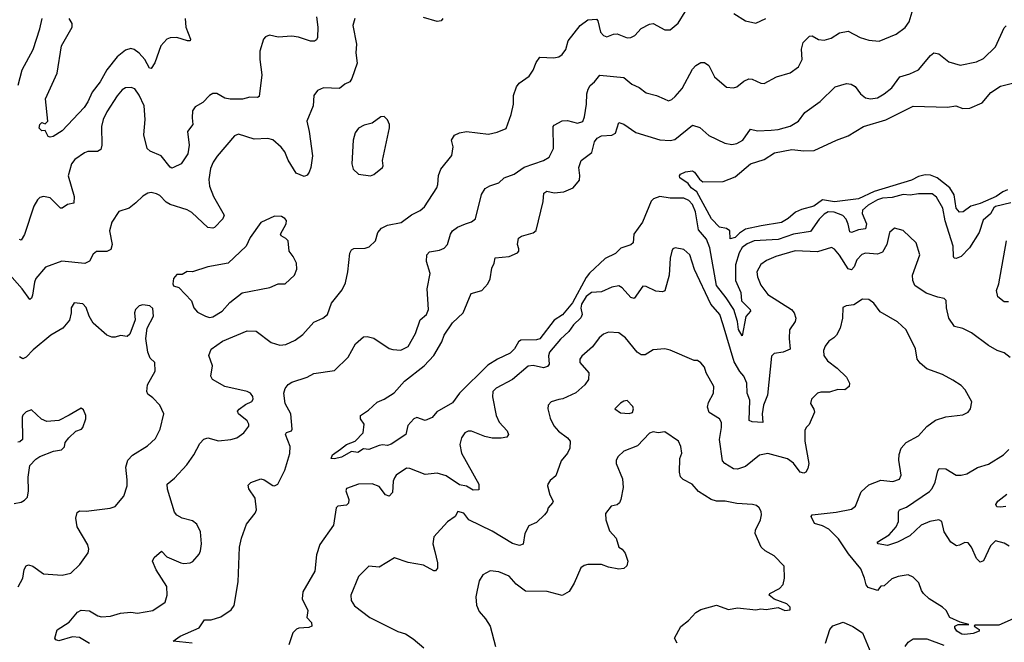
# Model space of a CAD drawing. Extents: x 2133461 to 2293071, y 753526 to 916327.
# Tile 426 of 459: x 2253547 to 2259296, y 896750 to 900388. Entities that reach past the tile are written whole.
import ezdxf

# ---------------------------------------------------------------- set-up
doc = ezdxf.new("R2010")
doc.units = 0

msp = doc.modelspace()

# ---------------------------------------------------------------- linework, layer by layer
at = {"layer": '0CON10XD'}
for points in [[(2253955, 896743.8), (2253895, 896778.5), (2253855, 896782.3), (2253775, 896759.6), (2253758, 896765), (2253751.4, 896775), (2253765, 896822), (2253835, 896867.5), (2253885, 896926.2), (2253905, 896938.6), (2253955, 896934.3), (2254003.8, 896905), (2254025, 896899.1), (2254077.3, 896902.7), (2254135, 896920.5), (2254195, 896925.5), (2254235, 896920.5), (2254323.3, 896935), (2254395.5, 896984.5), (2254408.1, 897025), (2254405.4, 897075.4), (2254343.4, 897173.4), (2254322.5, 897225), (2254332.5, 897245), (2254375, 897282.5), (2254405, 897248.8), (2254486.7, 897215), (2254505, 897210.6), (2254542.5, 897215), (2254557.5, 897222.5), (2254594.4, 897265.6), (2254602.9, 897285), (2254607.5, 897325), (2254601.9, 897395), (2254580.8, 897440.8), (2254555, 897459.2), (2254495, 897476), (2254463.5, 897493.5), (2254449.7, 897509.7), (2254410, 897645), (2254408.8, 897675), (2254450.9, 897709.1), (2254522, 897788), (2254562.9, 897845), (2254598.3, 897911.7), (2254622.4, 897937.6), (2254645.9, 897944.1), (2254707, 897927), (2254780, 897935), (2254814.4, 897945.6), (2254856.2, 897975), (2254885, 898013.3), (2254885.7, 898025), (2254874.4, 898045), (2254824.4, 898085), (2254819.2, 898100.8), (2254828.3, 898111.7), (2254865, 898140), (2254902.9, 898157.1), (2254909.4, 898170.6), (2254907.2, 898187.2), (2254894.2, 898205), (2254875, 898215.6), (2254745, 898245.7), (2254673.3, 898285), (2254663.8, 898305), (2254673.3, 898365), (2254651.4, 898425), (2254665, 898462.9), (2254730.9, 898509.1), (2254875, 898570), (2254927.8, 898567.8), (2255015, 898502), (2255065, 898486.9), (2255100.3, 898489.7), (2255155.4, 898514.6), (2255200.5, 898549.5), (2255265, 898620.6), (2255316.4, 898643.6), (2255343.6, 898666.4), (2255367.4, 898732.6), (2255429.5, 898810.5), (2255449.1, 898850.9), (2255463.6, 898915), (2255474, 899024), (2255485, 899043.3), (2255498.3, 899051.7), (2255565, 899052.5), (2255588.3, 899061.7), (2255624.3, 899095), (2255638.1, 899145), (2255659.4, 899170.6), (2255695, 899187.3), (2255775, 899203.3), (2255835, 899247.5), (2255885, 899272.9), (2255910, 899295), (2255981.9, 899405), (2255989.2, 899425), (2255992.6, 899477.4), (2256005.5, 899514.5), (2256070, 899595), (2256077.5, 899645), (2256069.2, 899685), (2256085.9, 899714.1), (2256115, 899728), (2256155, 899735.7), (2256285, 899720), (2256335, 899731.9), (2256386.7, 899753.3), (2256417.1, 899835), (2256430.6, 899895), (2256431.1, 899945), (2256447.8, 899995), (2256463.2, 900016.8), (2256522.6, 900057.4), (2256545, 900093.3), (2256561.7, 900138.3), (2256585, 900169.4), (2256665.5, 900164.5), (2256695, 900171.4), (2256715.4, 900184.6), (2256736.5, 900213.5), (2256750, 900265), (2256819.2, 900355), (2256865, 900387.5), (2256915, 900391.2), (2256922.3, 900382.3), (2256938, 900315), (2256955, 900296), (2256975, 900288), (2257015, 900304.3), (2257035, 900305.7), (2257095, 900282.5), (2257115.6, 900284.4), (2257138.8, 900295), (2257175, 900336), (2257225, 900362.5), (2257245, 900366.2), (2257315, 900328.8), (2257345, 900328), (2257392.4, 900367.6), (2257432, 900435)], [(2254554.7, 896744.7), (2254443.6, 896756.4), (2254483.8, 896785), (2254595.4, 896834.6), (2254625, 896881.2), (2254665, 896880.6), (2254721.9, 896898.1), (2254781.1, 896938.9), (2254799.4, 896965), (2254823.3, 897103.3), (2254831.2, 897305), (2254841.5, 897358.5), (2254870.3, 897439.7), (2254922.2, 897505), (2254930.3, 897525), (2254922, 897592), (2254885, 897646.2), (2254881.2, 897668.8), (2254895.5, 897684.5), (2254955, 897705.7), (2254975, 897700), (2255025, 897665.8), (2255035, 897664.3), (2255055, 897674.3), (2255095, 897756.2), (2255125, 897852.5), (2255126.4, 897895), (2255098.6, 897965), (2255104.5, 897975.5), (2255134.3, 897985.7), (2255138.1, 897995), (2255129.2, 898085), (2255097.3, 898145), (2255090, 898205), (2255097.1, 898232.9), (2255115, 898256.7), (2255135, 898270), (2255225, 898300), (2255265, 898320), (2255385, 898339.2), (2255464, 898416), (2255508.6, 898495), (2255555, 898534.2), (2255575, 898537.5), (2255615, 898526.7), (2255705, 898467.8), (2255725, 898460.5), (2255772.1, 898457.9), (2255815, 898479.4), (2255857.5, 898555), (2255884.3, 898635), (2255922.5, 898665), (2255934.4, 898695), (2255925.3, 898815), (2255942.9, 898905), (2255922.9, 898975), (2255923.8, 899015), (2255939.2, 899030.8), (2255998.3, 899041.7), (2256026.1, 899053.9), (2256044.7, 899075.3), (2256062.8, 899135), (2256075, 899154.5), (2256103.8, 899176.2), (2256150, 899195), (2256185, 899206.9), (2256207.5, 899225), (2256242.8, 899367.2), (2256265, 899402), (2256292.4, 899417.6), (2256345, 899434.2), (2256376.7, 899465), (2256433.3, 899485), (2256492.8, 899527.2), (2256605.3, 899564.7), (2256638.6, 899585), (2256663.3, 899635), (2256662.5, 899765), (2256667.3, 899772.7), (2256715, 899796.7), (2256745, 899798.8), (2256805, 899784.2), (2256835, 899793.3), (2256845, 899820), (2256857.1, 899895), (2256858.1, 899955), (2256867, 899983), (2256877.2, 900002.8), (2256904, 900025), (2256935, 900063.8), (2257075, 900050.6), (2257121.7, 900011.7), (2257165, 899992.9), (2257205, 899960.8), (2257265, 899945.6), (2257310, 899925), (2257335.9, 899914.1), (2257355, 899921.2), (2257375, 899938.6), (2257414.8, 899985.2), (2257475, 900100), (2257495, 900121.2), (2257525, 900138.8), (2257545, 900138.8), (2257570.9, 900120.9), (2257605, 900053.8), (2257675, 899994.3), (2257715, 899990), (2257734.3, 899995.7), (2257775, 900029.2), (2257805, 900042.5), (2257825, 900040.8), (2257875, 900018), (2257895, 900016), (2257966.7, 900055), (2258045, 900078.6), (2258095, 900112), (2258115.6, 900155), (2258112.9, 900215), (2258122.5, 900255), (2258157.9, 900292.1), (2258175, 900294.2), (2258212.1, 900272.1), (2258245, 900267.8), (2258285, 900280.6), (2258335, 900311.4), (2258385, 900320.8), (2258455, 900284.4), (2258505, 900269.2), (2258565, 900262.5), (2258665, 900304), (2258716.7, 900343.3), (2258740, 900375), (2258758.1, 900435)], [(2257716.2, 900425), (2257785, 900382), (2257845, 900368)], [(2255502.9, 900395), (2255491.1, 900355), (2255513.5, 900245), (2255510, 900195), (2255517.7, 900135), (2255486.9, 900045), (2255474.6, 900025.4), (2255445, 900011.8), (2255415, 899986.7), (2255320.6, 899989.4), (2255286.5, 899973.5), (2255264.2, 899945), (2255259.5, 899885), (2255222.5, 899795), (2255237.1, 899735), (2255256.8, 899593.2), (2255246.4, 899523.6), (2255236.7, 899496.7), (2255225, 899480), (2255208, 899472), (2255160.7, 899490.7), (2255115, 899567.5), (2255095.7, 899615.7), (2255073.8, 899643.8), (2255025, 899686.2), (2254995, 899693.5), (2254915, 899690.9), (2254825, 899720), (2254801.3, 899708.7), (2254698.9, 899591.1), (2254675.5, 899555), (2254661.5, 899518.5), (2254650.9, 899455), (2254654.6, 899414.6), (2254678.5, 899355), (2254740, 899245), (2254733.8, 899225), (2254685, 899174), (2254675, 899169.2), (2254645, 899173.8), (2254552, 899262), (2254525, 899276.2), (2254425, 899308.5), (2254402.8, 899322.8), (2254365, 899361.8), (2254345, 899370.9), (2254315, 899377.8), (2254295, 899374.4), (2254265, 899356.9), (2254225, 899317.8), (2254185, 899286.5), (2254125, 899267.1), (2254085.5, 899205), (2254071.9, 899155), (2254085.8, 899075), (2254078, 899045), (2254055, 899034.5), (2253995, 899034.3), (2253975, 899018), (2253955, 898977.5), (2253927, 898963), (2253793.4, 898976.6), (2253697.2, 898942.8), (2253641.5, 898875), (2253632.5, 898855), (2253621.7, 898778.3), (2253615, 898760), (2253605, 898753.3), (2253561.9, 898815), (2253474.1, 898914.1)], [(2253538.6, 900005), (2253561.8, 900095), (2253626, 900214), (2253664.6, 900335), (2253677.1, 900395)], [(2255280.4, 900405), (2255288.2, 900345), (2255285.6, 900285), (2255279.6, 900270.4), (2255267.3, 900262.7), (2255245, 900262.5), (2255175, 900285.4), (2255135, 900291.3), (2255055.4, 900285.4), (2255005, 900297.8), (2254981.2, 900288.8), (2254971.1, 900275), (2254949.5, 900205), (2254949.1, 900155), (2254960.8, 900065), (2254945, 899940), (2254935, 899934), (2254890, 899935), (2254846.8, 899923.2), (2254775, 899922.9), (2254745, 899930), (2254697.2, 899957.2), (2254675, 899956.7), (2254655, 899945.6), (2254615.4, 899904.6), (2254570.7, 899879.3), (2254555.8, 899855), (2254553.1, 899815), (2254558.6, 899775), (2254525.6, 899734.4), (2254535.5, 899654.5), (2254529.4, 899605), (2254488.8, 899545), (2254445.7, 899524.3), (2254435, 899520.8), (2254425, 899525.8), (2254372.6, 899592.6), (2254309.2, 899619.2), (2254291.8, 899635), (2254271.6, 899715), (2254279.7, 899805), (2254274, 899885), (2254245, 899947.1), (2254219.2, 899985), (2254197.3, 899992.7), (2254165, 899989.2), (2254145, 899977.5), (2254115, 899942.5), (2254055, 899849.2), (2254034.3, 899805.7), (2254024.7, 899765), (2254026.7, 899655), (2254019.7, 899630.3), (2254001.7, 899618.3), (2253945, 899617.5), (2253925, 899610.5), (2253869.4, 899570.6), (2253849.6, 899545), (2253829.5, 899475), (2253865.6, 899355), (2253863.6, 899316.4), (2253825, 899308.8), (2253795, 899286.7), (2253785, 899286.7), (2253725, 899348.1), (2253685, 899355.6), (2253665, 899348.6), (2253650, 899335), (2253628.8, 899298.8), (2253575, 899133.3), (2253555, 899100), (2253545, 899104)], [(2254513.2, 900395), (2254517.5, 900345), (2254543.8, 900275), (2254542.5, 900265), (2254525.8, 900264.2), (2254463.6, 900283.6), (2254425, 900282.7), (2254406, 900274), (2254371.5, 900235), (2254335, 900136.2), (2254315, 900103.8), (2254305, 900104), (2254277.8, 900155), (2254245, 900191.9), (2254215, 900213.3), (2254195, 900218.9), (2254165, 900210), (2254115, 900170.7), (2254056.2, 900095), (2254015.9, 900024.1), (2253969.6, 899965), (2253945, 899908), (2253923.3, 899875), (2253795, 899739.2), (2253742.5, 899705), (2253725, 899701.2), (2253713.8, 899705), (2253695, 899740), (2253675, 899738), (2253660.6, 899755), (2253664.4, 899775.6), (2253675, 899786.7), (2253695, 899780), (2253710, 899795), (2253696.7, 899925), (2253766.4, 900075), (2253791.5, 900235), (2253852.5, 900345), (2253853.3, 900365), (2253836.5, 900395)], [(2256018.1, 900395), (2256007.8, 900382.2), (2255985, 900377.5), (2255905, 900400)], [(2257845, 900368), (2257903.3, 900395)], [(2259335, 899318.7), (2259245, 899295.9), (2259235, 899288.2), (2259215.8, 899254.2), (2259172.6, 899217.4), (2259150, 899145), (2259092.5, 899055), (2259045, 899004.6), (2259015, 898991.9), (2259004.5, 898994.5), (2258999.4, 899005), (2258998.5, 899065), (2258952, 899212), (2258937.5, 899287.5), (2258901.1, 899351.1), (2258875, 899371.5), (2258795, 899370.7), (2258747, 899363), (2258705, 899366.4), (2258641, 899349), (2258585, 899344.5), (2258555, 899335.7), (2258501.9, 899305), (2258469.3, 899275), (2258466.6, 899255), (2258491.6, 899195), (2258485, 899165.6), (2258445, 899159.7), (2258403.9, 899143.9), (2258395, 899148.8), (2258385, 899192.9), (2258372.9, 899222.9), (2258353.7, 899243.7), (2258302.5, 899262.5), (2258268, 899265), (2258245, 899252.6), (2258215, 899223.5), (2258165, 899151.3), (2258065, 899135.6), (2257976.3, 899103.7), (2257835, 899096.1), (2257795, 899079.4), (2257765, 899057.3), (2257747.6, 899025), (2257727.4, 898955), (2257725.8, 898865), (2257757.3, 898795), (2257761.6, 898745), (2257811.5, 898695), (2257814.4, 898685), (2257786.7, 898653.2), (2257765, 898541.2), (2257745, 898577.5), (2257738.1, 898625), (2257716.1, 898695), (2257672.4, 898762.4), (2257615, 898834.6), (2257577.2, 899055), (2257557.6, 899105), (2257510.3, 899160.3), (2257492.4, 899265), (2257475, 899307.9), (2257455, 899331.9), (2257425, 899346.2), (2257345, 899344.6), (2257285, 899355.5), (2257248.2, 899341.8), (2257235, 899326.9), (2257183.6, 899205), (2257132.5, 899135), (2257130, 899085), (2257115, 899072.1), (2257056.2, 899053.8), (2257025, 899021.2), (2256965, 898993.1), (2256875, 898906.8), (2256855, 898881.1), (2256775, 898732.9), (2256716.1, 898663.9), (2256667.4, 898632.6), (2256585, 898523.6), (2256565, 898517.3), (2256473.7, 898516.3), (2256459.2, 898505), (2256435.7, 898465), (2256411.2, 898438.8), (2256336.2, 898403.8), (2256280.7, 898369.3), (2256115, 898205.8), (2256075, 898149.4), (2255983.4, 898096.6), (2255955, 898063.6), (2255915, 898046), (2255865, 898063.3), (2255847.5, 898055), (2255813.9, 898016.1), (2255801.2, 897965), (2255715, 897908), (2255695, 897900), (2255665, 897904), (2255645, 897900), (2255585, 897877.5), (2255555, 897880), (2255521.7, 897858.3), (2255485, 897865.7), (2255425, 897831.2), (2255385, 897821.5), (2255366.2, 897825), (2255373.6, 897845), (2255419.3, 897879.3), (2255455, 897905.5), (2255505.4, 897924.6), (2255553.3, 897975), (2255558.8, 898025), (2255536.2, 898055), (2255536.2, 898075), (2255583.5, 898106.5), (2255635, 898153.8), (2255675, 898170), (2255733, 898207), (2255794.7, 898275.3), (2255908.6, 898365), (2255964.2, 898425.8), (2256011.5, 898505), (2256025.4, 898545), (2256075, 898617.5), (2256137.1, 898675), (2256182.4, 898787.6), (2256244.7, 898805.3), (2256281.1, 898845), (2256293.1, 898873.1), (2256303.1, 898936.9), (2256317.5, 898965), (2256322.5, 898997.5), (2256405.5, 899004.5), (2256454.1, 899025.9), (2256461.2, 899035), (2256461.2, 899048.8), (2256454.2, 899075), (2256459.2, 899110.8), (2256477, 899123), (2256545, 899142.5), (2256563, 899157), (2256604.5, 899325), (2256607.1, 899375), (2256625, 899385.5), (2256667.4, 899377.4), (2256725, 899381.8), (2256778.1, 899405), (2256815, 899450), (2256817.8, 899477.8), (2256811.5, 899525), (2256825.4, 899564.6), (2256888.5, 899611.5), (2256903.6, 899673.6), (2256918.2, 899695), (2256945, 899708.7), (2257005, 899713.1), (2257025, 899724.4), (2257045, 899788), (2257075, 899776.9), (2257145, 899729.1), (2257285.3, 899685.3), (2257345, 899681.3), (2257372.4, 899687.6), (2257475, 899771.1), (2257518.8, 899758.8), (2257571.2, 899711.2), (2257665, 899666.9), (2257705, 899658.6), (2257735, 899665.6), (2257768.6, 899685), (2257815, 899747.5), (2257855, 899739.5), (2257935, 899742), (2257975, 899746.9), (2258045, 899766.9), (2258095, 899795.8), (2258131.4, 899845), (2258220.2, 899909.8), (2258308, 899995), (2258374.5, 900015.5), (2258401.3, 900011.3), (2258425, 899998.6), (2258457.1, 899955), (2258485, 899932.2), (2258515.5, 899925.5), (2258555, 899931.8), (2258595.8, 899954.2), (2258640.1, 899989.9), (2258686.1, 900053.9), (2258745, 900071.5), (2258794.7, 900095.3), (2258865, 900178.6), (2258885, 900194.2), (2258915, 900188.1), (2258972.6, 900142.6), (2259038.1, 900121.9), (2259135, 900141.1), (2259175, 900161.4), (2259245, 900229.2), (2259295, 900340), (2259307.3, 900352.7)], [(2259315, 899393.5), (2259288.6, 899381.4), (2259249.3, 899355), (2259155.3, 899314.7), (2259101.3, 899298.7), (2259055.3, 899264.7), (2259035, 899262.5), (2259016, 899286), (2259004, 899365), (2258978.3, 899405), (2258903.8, 899465), (2258865, 899480.6), (2258835, 899481.8), (2258795, 899471.6), (2258755, 899450.5), (2258536.2, 899383.8), (2258445, 899342), (2258305, 899324), (2258235, 899335.7), (2258185, 899298.8), (2258111.5, 899278.5), (2258077.4, 899262.6), (2258035, 899225.5), (2257995, 899203.6), (2257875.9, 899184.1), (2257785, 899163.3), (2257749.4, 899140.6), (2257725, 899115.6), (2257695, 899106.7), (2257692.9, 899155), (2257675, 899167.8), (2257633.8, 899175), (2257587.5, 899225), (2257501.8, 899381.8), (2257467.5, 899405), (2257450.5, 899430.5), (2257402, 899465), (2257398.8, 899475), (2257406.2, 899485), (2257435, 899499.4), (2257475, 899504.4), (2257487.7, 899497.7), (2257515.7, 899455.7), (2257535, 899441.2), (2257655, 899442.5), (2257725, 899469.5), (2257815, 899545.6), (2257895, 899571.4), (2257955, 899610), (2258055, 899629.1), (2258125, 899621.9), (2258185.5, 899624.5), (2258315.7, 899684.3), (2258385, 899710), (2258473.3, 899765), (2258605, 899802.2), (2258765, 899882.9), (2258965, 899876.4), (2259014.1, 899884.1), (2259055, 899868.6), (2259095, 899871.4), (2259167.2, 899902.8), (2259217.2, 899962.8), (2259275, 899999.2), (2259375, 900025.7)], [(2255595, 899476.2), (2255615, 899483.8), (2255665.9, 899524.1), (2255670, 899535), (2255665.8, 899565), (2255705.9, 899755.9), (2255705.8, 899775.8), (2255693.6, 899803.6), (2255675, 899822.5), (2255655, 899820), (2255605.9, 899784.1), (2255557.7, 899772.3), (2255525.9, 899754.1), (2255505, 899727.5), (2255493.8, 899685), (2255485.8, 899545), (2255494.5, 899514.5), (2255525, 899486), (2255595, 899476.2)], [(2254655, 898648.9), (2254675, 898651.5), (2254729.2, 898685), (2254774, 898736), (2254845, 898792.9), (2255007.6, 898822.4), (2255055.6, 898844.4), (2255097.5, 898845), (2255150.8, 898895), (2255165, 898930), (2255162.5, 898965), (2255144.2, 899004.2), (2255121.2, 899035), (2255114, 899095), (2255100.3, 899110.3), (2255073.3, 899125), (2255070, 899135), (2255102.5, 899195), (2255103.8, 899213.8), (2255095, 899226.7), (2255075, 899238.8), (2255035, 899239.2), (2254955, 899204), (2254892.5, 899115), (2254868.8, 899065), (2254765, 898966.2), (2254645, 898944), (2254555, 898915.7), (2254525, 898916), (2254495, 898898.8), (2254465, 898898.8), (2254444.1, 898875.9), (2254440, 898845), (2254445, 898832.5), (2254475, 898823.3), (2254550, 898745), (2254563.3, 898705), (2254585, 898680), (2254632.5, 898655), (2254655, 898648.9)], [(2259331.2, 898415), (2259295, 898440.6), (2259255, 898455.4), (2259205, 898484.6), (2259105, 898558.6), (2259055, 898584), (2259005, 898595.8), (2258972.2, 898645), (2258959.4, 898705), (2258957.8, 898747.8), (2258945, 898758.6), (2258907.5, 898767.5), (2258839.7, 898789.7), (2258774.2, 898835), (2258761.9, 898865), (2258760, 898895), (2258802.9, 899015), (2258782.5, 899085), (2258705, 899156), (2258655, 899170), (2258626, 899145), (2258610.5, 899075), (2258585, 899030.6), (2258555, 899018.8), (2258486.4, 899023.6), (2258465, 899016.9), (2258435.5, 898985), (2258420.4, 898945), (2258405, 898926.5), (2258385, 898932.9), (2258335, 899013.1), (2258305, 899046.5), (2258286.4, 899056.4), (2258205, 899030.8), (2258075, 899036.6), (2257962, 899005), (2257908.1, 898981.9), (2257875, 898958.6), (2257850.6, 898915), (2257854.4, 898885), (2257874, 898836), (2257915, 898783.3), (2258054, 898695), (2258069.2, 898675), (2258079.2, 898645), (2258074.2, 898625), (2258041.9, 898575), (2258039.5, 898525), (2258046.5, 898463.5), (2258005, 898444.6), (2257951.9, 898438.1), (2257937.1, 898422.9), (2257913.1, 898195), (2257890.8, 898135), (2257882.3, 898085), (2257886.5, 898033.5), (2257825, 898037.8), (2257806.8, 898046.8), (2257809.6, 898165), (2257794.4, 898205), (2257793.8, 898265), (2257776.2, 898305), (2257752.4, 898332.4), (2257719.1, 898389.1), (2257655.2, 898605), (2257636, 898665), (2257581.8, 898725), (2257488, 898928), (2257459.5, 899015), (2257425, 899045.6), (2257375, 899056), (2257361.7, 899048.3), (2257354, 899035), (2257345.6, 898995), (2257339.6, 898895), (2257315, 898803.8), (2257301.2, 898798.8), (2257261.3, 898801.3), (2257205, 898830), (2257185, 898832), (2257135, 898758.8), (2257115, 898764.3), (2257065, 898821.8), (2257045, 898832.7), (2257005, 898824.5), (2256945, 898798.2), (2256885, 898793.8), (2256855, 898770.7), (2256827, 898725), (2256822.6, 898702.6), (2256832, 898665), (2256823.9, 898646.1), (2256780.4, 898605), (2256754.3, 898565.7), (2256705, 898520.8), (2256640, 898445), (2256634.7, 898424.7), (2256637.8, 898375), (2256628.9, 898361.1), (2256605, 898354.6), (2256545, 898368.1), (2256515, 898364), (2256425, 898285.3), (2256328.8, 898235), (2256310, 898215), (2256306.9, 898185), (2256329.1, 898075), (2256347, 898037), (2256394.2, 897985), (2256400.8, 897965), (2256391.9, 897948.1), (2256357.8, 897942.2), (2256305, 897943.8), (2256262.7, 897952.7), (2256185, 897983.1), (2256165.8, 897984.2), (2256145.8, 897974.2), (2256126, 897945), (2256117.1, 897905), (2256126.7, 897855), (2256228.1, 897675), (2256228.3, 897641.7), (2256195, 897640), (2256155, 897663.3), (2256115, 897670.8), (2256037.5, 897722.5), (2255985, 897739.1), (2255915, 897731.4), (2255825, 897765.6), (2255805, 897767.1), (2255745, 897725.8), (2255735, 897712), (2255727.8, 897692.2), (2255724.5, 897625.5), (2255705, 897604.2), (2255682.2, 897612.2), (2255645, 897659.5), (2255605, 897676.4), (2255525, 897674.6), (2255455, 897649.2), (2255451.2, 897635), (2255468.5, 897585), (2255466.5, 897563.5), (2255455, 897552), (2255405, 897545.7), (2255394.3, 897535), (2255379.5, 897435), (2255299.3, 897320.7), (2255279.1, 897260.9), (2255270.5, 897165), (2255199.4, 897045), (2255195.7, 897005), (2255228.8, 896935), (2255223.3, 896895), (2255251.2, 896865), (2255253.3, 896845), (2255235, 896837.5), (2255177.3, 896832.7), (2255163.1, 896826.9), (2255141.9, 896805), (2255118.5, 896735)], [(2259321.1, 898738.9), (2259295, 898739.4), (2259258.6, 898768.6), (2259250.5, 898805), (2259264.7, 898845.3), (2259308.5, 899095)], [(2253538, 897075), (2253565.9, 897124.1), (2253573.3, 897175), (2253585, 897197.1), (2253597.8, 897202.2), (2253624, 897195), (2253685, 897150.8), (2253795, 897143.1), (2253845.4, 897154.6), (2253898.8, 897205), (2253946.4, 897273.6), (2253950, 897295), (2253945, 897318.8), (2253882, 897425), (2253873.8, 897475), (2253881.7, 897508.3), (2253895, 897518), (2253935, 897517.1), (2254075.8, 897534.2), (2254105, 897543.8), (2254155.5, 897604.5), (2254173.3, 897665), (2254175, 897700), (2254167.3, 897772.7), (2254178.6, 897815), (2254205, 897844.4), (2254292.6, 897897.4), (2254339.1, 897940.9), (2254367.5, 897995), (2254388, 898085), (2254365.4, 898135.4), (2254325, 898178), (2254295, 898200), (2254288.8, 898215), (2254293.8, 898255), (2254338.1, 898335), (2254336, 898385), (2254309.5, 898409.5), (2254294, 898445), (2254283.8, 898525), (2254291.4, 898585), (2254328.6, 898655), (2254325, 898700), (2254306.1, 898716.1), (2254265, 898722.5), (2254243.9, 898716.1), (2254223.3, 898695), (2254216.7, 898675), (2254221.2, 898635), (2254189.3, 898550.7), (2254175, 898537.5), (2254135, 898543.3), (2254105, 898533.3), (2254085, 898533.3), (2254055, 898543.8), (2253975.6, 898615.6), (2253951.4, 898655), (2253935, 898706.7), (2253915, 898728.8), (2253865, 898733.3), (2253848, 898705), (2253847.5, 898675), (2253837, 898633), (2253798.8, 898585), (2253728, 898545), (2253625, 898460), (2253585, 898415.7), (2253565, 898406), (2253545, 898418)], [(2259365, 896894.4), (2259265, 896850), (2259125, 896850), (2259120, 896845), (2259150, 896825), (2259150, 896815), (2259115, 896802), (2259065.9, 896795.9), (2259048.3, 896798.3), (2259020, 896815), (2259006.7, 896835), (2259007.5, 896845), (2259026.4, 896853.6), (2259090, 896855), (2259038, 896868), (2258977.5, 896895), (2258956, 896935), (2258935, 896956.2), (2258856.7, 897005), (2258824.3, 897034.3), (2258812.9, 897052.9), (2258796.8, 897096.8), (2258765, 897131.2), (2258735, 897144), (2258675.9, 897134.1), (2258639.3, 897120.7), (2258595, 897080), (2258575, 897077.5), (2258555, 897053.3), (2258501.2, 897071.2), (2258488.8, 897085), (2258480.8, 897125), (2258458.6, 897178.6), (2258386.3, 897266.3), (2258328.8, 897355), (2258271.5, 897411.5), (2258235, 897430.9), (2258187.5, 897445), (2258169.2, 897485), (2258175, 897495.8), (2258315, 897510), (2258405, 897527.5), (2258427.5, 897545), (2258460.5, 897629.5), (2258505, 897670.5), (2258575, 897696.7), (2258645, 897690.4), (2258685, 897703.1), (2258693.5, 897726.5), (2258680.7, 897815), (2258682.4, 897847.6), (2258694.7, 897885.3), (2258723.4, 897916.6), (2258795, 897956.9), (2258845, 898011.4), (2258895, 898047.5), (2258955, 898068), (2259055, 898079.4), (2259086, 898095), (2259100, 898115), (2259106.7, 898155), (2259068.6, 898225), (2259045, 898250.8), (2258995, 898281.2), (2258935, 898314.2), (2258845, 898348.6), (2258805, 898380.8), (2258788.1, 898405), (2258777.5, 898465), (2258722.5, 898575), (2258672.6, 898622.6), (2258571.9, 898681.9), (2258535, 898732.5), (2258505, 898752.9), (2258467.5, 898755), (2258417.6, 898722.4), (2258373.1, 898716.9), (2258354.2, 898705.8), (2258350.8, 898645), (2258337.1, 898585), (2258316.9, 898545), (2258301.2, 898528.8)], [(2258301.2, 898528.8), (2258270.9, 898509.1), (2258250.2, 898479.8), (2258240.4, 898455), (2258242.7, 898425), (2258263.3, 898395), (2258321.3, 898351.3), (2258375, 898298.8), (2258392, 898265), (2258391.2, 898245), (2258365, 898225.8), (2258325, 898227.5), (2258275, 898211.1), (2258225, 898212), (2258205, 898206.7), (2258170, 898170), (2258164.3, 898145), (2258185, 898112.5), (2258188.8, 898095), (2258156.7, 898023.3), (2258138.8, 898005), (2258131.9, 897988.1), (2258132.2, 897925), (2258154.5, 897795), (2258150, 897765), (2258136.7, 897743.3), (2258125, 897737.8), (2258105, 897744.5), (2258066.2, 897796.2), (2258031.2, 897821.2), (2257915, 897852.5), (2257866.3, 897843.7), (2257785, 897777.3), (2257738.7, 897761.3), (2257715, 897763.3), (2257664.2, 897795), (2257651.1, 897811.1), (2257634.1, 897935.9), (2257645.5, 898005), (2257644.3, 898035), (2257633.8, 898055), (2257573.7, 898093.7), (2257563.2, 898123.2), (2257569.3, 898150.7), (2257599.1, 898205), (2257600, 898245), (2257555.7, 898325), (2257545, 898357.5), (2257525, 898382.5), (2257505, 898397.5), (2257485, 898397.5), (2257345, 898458), (2257315, 898464.2), (2257245, 898459.2), (2257199.7, 898430.3), (2257175, 898430), (2257153.1, 898445), (2257085, 898528.6), (2257045, 898558.6), (2256985, 898562.9), (2256955, 898550.8), (2256930.6, 898529.4), (2256892.6, 898477.4), (2256828.9, 898421.1), (2256818.6, 898405), (2256818.1, 898385), (2256869.4, 898325), (2256867.5, 898285), (2256846.3, 898253.6), (2256795, 898207.3), (2256717.8, 898172.2), (2256695, 898168.1), (2256650, 898155), (2256633.3, 898135), (2256631.2, 898115), (2256645, 898060), (2256665.6, 898015), (2256693.5, 897983.5), (2256746, 897945), (2256762, 897925), (2256759.2, 897885), (2256746, 897855), (2256708.7, 897811.3), (2256677.8, 897722.2), (2256644.1, 897695.9), (2256631.2, 897675), (2256628.8, 897665), (2256642.6, 897612.6), (2256661.2, 897575), (2256658.8, 897565), (2256633.3, 897535), (2256627.5, 897515), (2256612, 897495), (2256565, 897450.8), (2256519.4, 897430.6), (2256496.9, 897385), (2256487.4, 897322.6), (2256465, 897315.7), (2256425, 897327.8), (2256305, 897398.5), (2256168.8, 897465), (2256140, 897505), (2256106.2, 897513.8), (2256088.8, 897485), (2256045.6, 897454.4), (2255964.3, 897365.7), (2255960, 897325), (2255971.2, 897281.2), (2255985.8, 897214.2), (2255986, 897184), (2255975, 897167.5), (2255965, 897167.5), (2255905, 897201.4), (2255815, 897216.7), (2255735, 897243.8), (2255645, 897189.2), (2255585, 897194.2), (2255524.2, 897135), (2255480, 897025), (2255483.1, 896995), (2255502.2, 896962.2), (2255591.2, 896895), (2255755, 896812.9), (2255799.1, 896799.1), (2255845, 896771.2), (2255907.4, 896717.4)], [(2257105, 898086.7), (2257125, 898092.5), (2257131.2, 898115), (2257127.7, 898127.7), (2257095, 898163.3), (2257075, 898160), (2257055, 898147.5), (2257022.5, 898115), (2257055, 898091.2), (2257105, 898086.7)], [(2253515, 897561.4), (2253555, 897568), (2253575, 897580), (2253592, 897598), (2253598.9, 897635), (2253596, 897715), (2253606.2, 897783.8), (2253640.5, 897819.5), (2253665, 897836), (2253745, 897866.2), (2253790, 897875), (2253808.3, 897891.7), (2253813, 897917), (2253833.3, 897945), (2253875, 897984), (2253906.7, 897995), (2253916.2, 898005), (2253933.6, 898056.4), (2253933.3, 898075), (2253919.3, 898109.3), (2253905, 898117.5), (2253835, 898077.5), (2253775, 898046.2), (2253705, 898041.2), (2253673.9, 898053.9), (2253615, 898107.5), (2253585, 898096.7), (2253565, 898077.5), (2253561.2, 898065), (2253562.5, 897935), (2253548.3, 897921.7), (2253535, 897920)], [(2257385.7, 896745), (2257371.2, 896775), (2257407.6, 896842.4), (2257451.9, 896878.1), (2257495.7, 896925), (2257525, 896942.2), (2257615, 896967.1), (2257685, 896940.8), (2257737.7, 896952.3), (2257845, 896940), (2257875, 896945.8), (2257905, 896941.2), (2257975, 896952.5), (2258015, 896936.7), (2258045, 896940), (2258046.7, 896955), (2258026.7, 896975), (2257952.1, 897002.1), (2257923.3, 897025), (2257927.5, 897035), (2257983.3, 897065), (2258005, 897087.5), (2258013.3, 897125), (2258010, 897195), (2257952.5, 897255), (2257900, 897285), (2257875.9, 897305.9), (2257842, 897385), (2257844, 897405), (2257872.5, 897465), (2257878, 897495), (2257876.2, 897515), (2257865.8, 897535.8), (2257849.2, 897549.2), (2257825.8, 897555.8), (2257735, 897561.4), (2257665.4, 897575.4), (2257615, 897574.3), (2257584.5, 897584.5), (2257511.4, 897631.4), (2257473.3, 897675), (2257420.6, 897700.6), (2257406.4, 897716.4), (2257398.9, 897745), (2257402.5, 897825), (2257412.5, 897855), (2257408, 897895), (2257393.8, 897925), (2257315, 897980), (2257275, 897973.3), (2257245, 897980), (2257225, 897972.5), (2257155, 897898), (2257073.9, 897866.1), (2257040.8, 897835), (2257030.8, 897815), (2257029.2, 897795), (2257067.5, 897705), (2257071.4, 897655), (2257058, 897585), (2257048.8, 897565), (2257035, 897554), (2257000, 897545), (2256967.7, 897502.3), (2256969.2, 897465), (2256990.9, 897400.9), (2257029.4, 897359.4), (2257046, 897306), (2257065, 897294), (2257081.8, 897271.8), (2257098.1, 897225), (2257092.9, 897197.1), (2257075, 897182), (2257045, 897177.5), (2256985, 897188.9), (2256945, 897205.5), (2256865, 897205.6), (2256842.1, 897197.9), (2256823.8, 897185), (2256784.2, 897095), (2256755, 897046.2), (2256715, 897024), (2256626.2, 897046.2), (2256499.5, 897049.5), (2256445, 897088.8), (2256405, 897136), (2256345, 897161.9), (2256295, 897168), (2256251.2, 897145), (2256230.7, 897109.3), (2256215.6, 897045), (2256210.9, 897015), (2256215, 896967.5), (2256229.3, 896929.3), (2256267.2, 896887.2), (2256294.5, 896844.5), (2256324.3, 896725)], [(2259325, 897312), (2259295, 897328.8), (2259245, 897343.3), (2259215.6, 897314.4), (2259175, 897226.7), (2259155, 897218.8), (2259135, 897240), (2259105, 897306), (2259085, 897330.8), (2259065, 897334.2), (2259035, 897316.9), (2259016.7, 897313.3), (2258984.3, 897334.3), (2258944.6, 897395), (2258931.4, 897455), (2258915, 897466.5), (2258861.2, 897455), (2258811.4, 897435), (2258745, 897371.6), (2258671.9, 897335), (2258615, 897316.6), (2258560, 897325), (2258553.8, 897335), (2258625, 897377.8), (2258665.6, 897425), (2258678.9, 897455), (2258678.3, 897511.7), (2258685, 897523.8), (2258725, 897540), (2258859.5, 897630.5), (2258875, 897648.6), (2258891.8, 897685), (2258908.3, 897751.7), (2258916.7, 897765), (2258955, 897764.3), (2259015, 897726), (2259045, 897727.5), (2259076.7, 897735), (2259139.1, 897770.9), (2259205, 897791.4), (2259292, 897845), (2259322.6, 897877.4)], [(2259305, 897543.7), (2259275, 897540), (2259252.2, 897542.2), (2259246.2, 897555), (2259258, 897575), (2259311.1, 897615)], [(2258252, 896745), (2258278, 896825), (2258295, 896846.7), (2258355, 896867.5), (2258412.7, 896842.7), (2258467.5, 896805), (2258526.2, 896665)], [(2258718, 896725), (2258735, 896751.2), (2258765, 896771.2), (2258845, 896771.2), (2258943.6, 896733.6)]]:
    msp.add_lwpolyline(points, dxfattribs=at)

doc.saveas('drawing.dxf')
